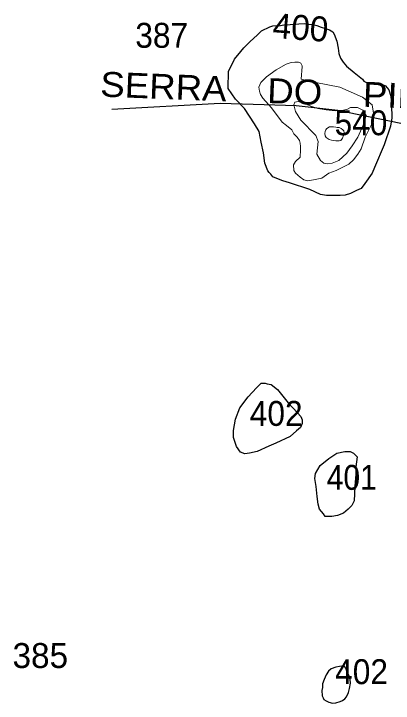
# Model space of a CAD drawing. Extents: x 445.4 to 500, y 8728.7 to 8784.
# Drawn here: x 445.697 to 448.133, y 8747.24 to 8751.662 of the extents above; entities that cross this region are included whole.
import ezdxf
from ezdxf.enums import TextEntityAlignment as Align

# ---------------------------------------------------------------- set-up
doc = ezdxf.new("R2010")
doc.units = 0
doc.header["$LTSCALE"] = 0.064
for name, color, linetype, lineweight in [('1', 7, 'Continuous', 25), ('2', 7, 'Continuous', 13), ('26', 7, 'Continuous', 25)]:
    doc.layers.add(name, color=color, linetype=linetype, lineweight=lineweight)
doc.layers.add('21', color=7, linetype='Continuous')
doc.layers.add('61', color=7, linetype='Continuous')

msp = doc.modelspace()

# ---------------------------------------------------------------- linework, layer by layer
at = {"layer": '1'}
for points in [[(447.3293, 8750.6553), (447.3089, 8750.704), (447.3008, 8750.769), (447.2845, 8750.8381), (447.2723, 8750.9072), (447.2438, 8750.9559), (447.1786, 8751.0534), (447.1216, 8751.1144), (447.0728, 8751.1835), (447.0769, 8751.2932), (447.0891, 8751.3175), (447.1135, 8751.3704), (447.1542, 8751.4191), (447.1746, 8751.4435), (447.2153, 8751.4841), (447.26, 8751.5248), (447.2885, 8751.5532), (447.3419, 8751.5778), (447.3597, 8751.5843), (447.4097, 8751.5875), (447.4306, 8751.5907), (447.4726, 8751.5939), (447.4951, 8751.5955), (447.5274, 8751.5971), (447.5613, 8751.5988), (447.5871, 8751.5955), (447.6161, 8751.5923), (447.6419, 8751.5859), (447.6709, 8751.5762), (447.6983, 8751.5666), (447.7241, 8751.5585), (447.7451, 8751.5456), (447.7548, 8751.5312), (447.7709, 8751.4861), (447.779, 8751.441), (447.7838, 8751.4072), (447.7951, 8751.3766), (447.8112, 8751.3525), (447.8338, 8751.3251), (447.8822, 8751.2849), (447.9359, 8751.2418), (447.9448, 8751.2299), (447.9624, 8751.2218), (447.9854, 8751.2191), (448.0057, 8751.2205), (448.0327, 8751.2164), (448.0584, 8751.2097), (448.0841, 8751.1989), (448.1044, 8751.1746), (448.118, 8751.1341), (448.1234, 8751.0787), (448.1247, 8750.995), (448.1153, 8750.941), (448.0747, 8750.8212), (448.0137, 8750.6749), (447.9987, 8750.6391), (447.9501, 8750.5725), (447.9286, 8750.5409), (447.898, 8750.5273), (447.8584, 8750.5092), (447.8256, 8750.4991), (447.7928, 8750.4957), (447.7577, 8750.4968), (447.7057, 8750.4968), (447.6672, 8750.5025), (447.597, 8750.5341), (447.468, 8750.5781), (447.4244, 8750.5911), (447.3857, 8750.6044), (447.3615, 8750.6165), (447.347, 8750.6322), (447.3361, 8750.6442)], [(447.3357, 8748.8892), (447.2602, 8748.8533), (447.2098, 8748.8425), (447.181, 8748.8389), (447.1522, 8748.8497), (447.127, 8748.8856), (447.109, 8748.9431), (447.109, 8748.9898), (447.1198, 8749.0617), (447.1486, 8749.1335), (447.2026, 8749.2054), (447.2566, 8749.2628), (447.2853, 8749.2916), (447.3105, 8749.2916), (447.3249, 8749.288), (447.3501, 8749.2844), (447.3897, 8749.2521), (447.4581, 8749.1658), (447.5193, 8749.1012), (447.5409, 8749.0796), (447.5481, 8749.0581), (447.5481, 8749.0329), (447.5373, 8749.0078), (447.5121, 8748.9862), (447.4725, 8748.9503), (447.3789, 8748.9072)], [(447.6345, 8748.7132), (447.6633, 8748.7635), (447.7209, 8748.8102), (447.7713, 8748.8425), (447.8217, 8748.8533), (447.8577, 8748.8533), (447.8793, 8748.8425), (447.9009, 8748.821), (447.8937, 8748.7563), (447.8937, 8748.7096), (447.8865, 8748.6306), (447.8829, 8748.5372), (447.8685, 8748.5084), (447.8433, 8748.4833), (447.8145, 8748.4581), (447.7749, 8748.4437), (447.7389, 8748.4366), (447.7101, 8748.4366), (447.6957, 8748.4366), (447.6849, 8748.4545), (447.6597, 8748.4833), (447.6525, 8748.5156), (447.6453, 8748.5659), (447.6381, 8748.6306), (447.6309, 8748.6809)], [(447.6757, 8747.3211), (447.6772, 8747.2876), (447.683, 8747.2731), (447.6874, 8747.2629), (447.7019, 8747.2542), (447.7209, 8747.2454), (447.7427, 8747.2396), (447.7646, 8747.2425), (447.7937, 8747.2498), (447.8083, 8747.2571), (447.8229, 8747.2687), (447.8331, 8747.2803), (447.8462, 8747.308), (447.8535, 8747.3341), (447.8593, 8747.369), (447.8564, 8747.3909), (447.8476, 8747.4185), (447.836, 8747.4447), (447.8287, 8747.465), (447.8229, 8747.4723), (447.8025, 8747.4767), (447.7894, 8747.4752), (447.7646, 8747.4708), (447.7355, 8747.4607), (447.718, 8747.4447), (447.7019, 8747.4214), (447.6903, 8747.3909), (447.6786, 8747.3647), (447.6786, 8747.3414)]]:
    msp.add_lwpolyline(points, close=True, dxfattribs=at)
at = {"layer": '2'}
for points in [[(447.5364, 8750.7428), (447.5387, 8750.7889), (447.5387, 8750.8103), (447.5351, 8750.8317), (447.5315, 8750.8495), (447.5173, 8750.8709), (447.4958, 8750.8923), (447.4816, 8750.9172), (447.4474, 8750.9453), (447.4205, 8750.9675), (447.3523, 8751.0577), (447.2968, 8751.121), (447.2809, 8751.1448), (447.2746, 8751.1653), (447.2698, 8751.1907), (447.2825, 8751.2207), (447.3206, 8751.2571), (447.3808, 8751.303), (447.4458, 8751.3394), (447.4776, 8751.3489), (447.5013, 8751.3505), (447.5251, 8751.3521), (447.541, 8751.3442), (447.5489, 8751.3284), (447.549, 8751.3245)], [(447.549, 8751.3245), (447.543, 8751.2419), (447.6376, 8751.2215), (447.7915, 8751.1918), (447.9361, 8751.1269), (447.9973, 8751.0786), (448.0061, 8751.0245)], [(447.4953, 8751.0778), (447.5018, 8751.0942), (447.5223, 8751.0994), (447.5673, 8751.0851), (447.6046, 8751.069), (447.6492, 8751.0535), (447.7019, 8751.046), (447.7606, 8751.04), (447.814, 8751.0427), (447.8403, 8751.0501), (447.8599, 8751.0609), (447.9038, 8751.0616)], [(447.9038, 8751.0616), (447.9375, 8751.044), (447.9591, 8751.0096), (447.9394, 8750.9479), (447.9065, 8750.8709), (447.8708, 8750.8139), (447.8351, 8750.7675), (447.7851, 8750.7212), (447.7422, 8750.7034), (447.7101, 8750.6998), (447.6887, 8750.7034), (447.6672, 8750.7212), (447.6422, 8750.7604), (447.6524, 8750.843), (447.6357, 8750.882), (447.5398, 8750.9792), (447.5054, 8751.0359), (447.4953, 8751.0778)], [(448.0061, 8751.0245), (448.0065, 8751.0241), (448.0065, 8751.0028), (447.9993, 8750.9636), (447.9529, 8750.8709), (447.9279, 8750.796), (447.9065, 8750.7604), (447.8779, 8750.7248), (447.8494, 8750.6963), (447.7672, 8750.657), (447.7208, 8750.6392), (447.6744, 8750.6072), (447.6208, 8750.5965), (447.5851, 8750.5893), (447.5601, 8750.5965), (447.5351, 8750.6143), (447.5065, 8750.6392), (447.4958, 8750.657), (447.4923, 8750.6927), (447.5065, 8750.7141), (447.5364, 8750.7428)]]:
    msp.add_lwpolyline(points, dxfattribs=at)
msp.add_lwpolyline([(447.7642, 8750.8468), (447.7872, 8750.8476), (447.7979, 8750.8499), (447.807, 8750.8643), (447.8147, 8750.8811), (447.8185, 8750.8987), (447.817, 8750.9101), (447.8109, 8750.917), (447.8002, 8750.9261), (447.7856, 8750.9315), (447.7742, 8750.9315), (447.765, 8750.9338), (447.749, 8750.9376), (447.7383, 8750.9376), (447.7253, 8750.9361), (447.7146, 8750.9307), (447.7054, 8750.9231), (447.7016, 8750.9178), (447.6962, 8750.9063), (447.6947, 8750.8941), (447.6962, 8750.8788), (447.7039, 8750.8674), (447.7153, 8750.8605), (447.723, 8750.856), (447.7367, 8750.8514), (447.7528, 8750.8483)], close=True, dxfattribs=at)
at = {"layer": '26'}
msp.add_lwpolyline([(446.3277, 8751.0504), (447.0219, 8751.0886), (447.3041, 8751.081), (447.5101, 8751.0733), (447.7771, 8751.0428), (448.7841, 8750.8368)], dxfattribs=at)

# ---------------------------------------------------------------- texts
at = {"layer": '21'}
for s, width, p in [('387', 0.95, (446.4775, 8751.4437)), ('540', 0.95, (447.7568, 8750.8827)), ('402', 0.95, (447.2122, 8749.0185)), ('401', 0.9, (447.7066, 8748.6083)), ('402', 0.95, (447.7605, 8747.3618))]:
    msp.add_text(s, height=0.16, dxfattribs=dict(at, width=width)).set_placement(p)
msp.add_text('385', height=0.16, dxfattribs=at).set_placement((445.6891, 8747.4654))
at = {"layer": '26', "width": 1.1}
msp.add_text('SERRA    DO    PINTADO', height=0.16, rotation=357.79, dxfattribs=at).set_placement((447.6158, 8751.0785), align=Align.CENTER)
at = {"layer": '61'}
msp.add_text('400', height=0.16, rotation=355.678, dxfattribs=at).set_placement((447.5328, 8751.4943), align=Align.CENTER)

doc.saveas('drawing.dxf')
